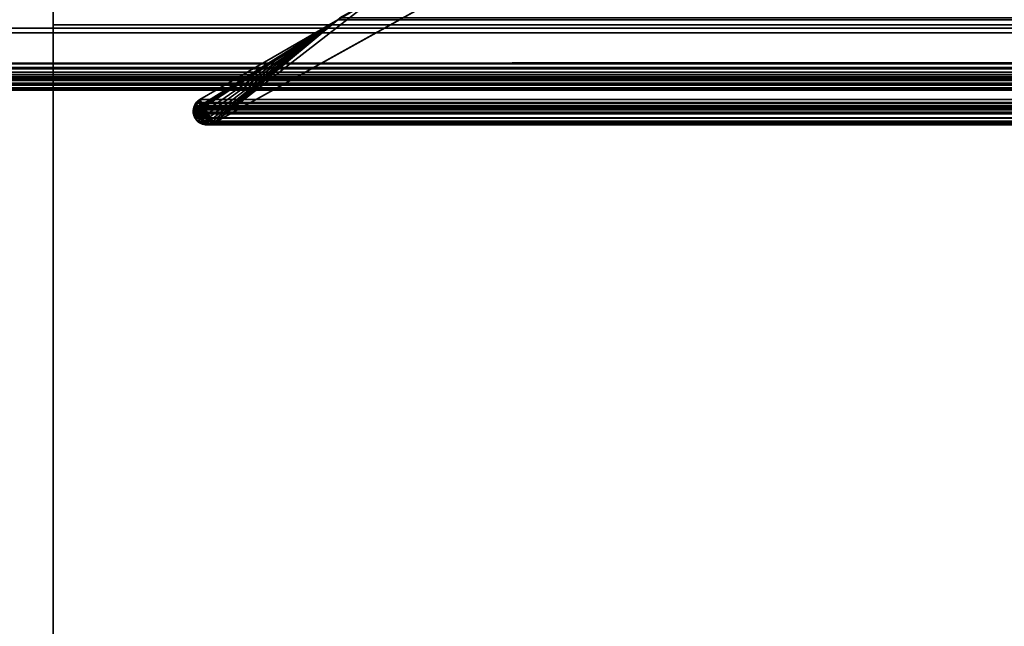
# Model space of a CAD drawing. Header units: millimetres. Extents: x -603 to 3703, y -120 to 249.
# Tile 377 of 656: x 1015 to 1042, y -19 to -2. Entities that reach past the tile are written whole.
import ezdxf

# ---------------------------------------------------------------- set-up
doc = ezdxf.new("R2010")
doc.units = ezdxf.units.MM
doc.layers.add('152', color=7, linetype='Continuous', true_color=0xffffff)

# ---------------------------------------------------------------- blocks, each defined once
blk = doc.blocks.new('UG_SURFACE_002')
at = {"layer": '152', "color": 252, "linetype": 'Continuous', "lineweight": 35}
for points in [[(2177.5, -30, 2213), (2177.5, 229.8, 2213), (822.5, 229.8, 2213), (822.5, -30, 2213)], [(972.5, -30, 2063), (972.5, 229.8, 2063), (2027.5, 229.8, 2063), (2027.5, -30, 2063)]]:
    blk.add_3dface(points, dxfattribs=at)
blk = doc.blocks.new('UG_SURFACE_085')
at = {"layer": '152', "color": 43, "linetype": 'Continuous', "lineweight": 35}
for points in [[(1016, 0, 2017), (1016, -49, 2017), (1984, -49, 2017), (1984, 0, 2017)], [(1016, 0, 2017), (1016, 0, 2), (1016, -19.5, 23.5), (1016, -19.5, 24.884)], [(1016, -49, 2017), (1016, 0, 2017), (1016, -20.732, 30.5), (1016, -33.268, 30.5)], [(1016, -20.732, 30.5), (1016, 0, 2017), (1016, -19.5, 24.884)], [(1016, 0, 2), (1984, 0, 2), (1984, -2), (1016, -2)], [(1016, -19.5, 23.5), (1016, 0, 2), (1016, -2), (1016, -23.5, 12.5)], [(1016, -47), (1016, -2), (1984, -2), (1984, -47)], [(1016, -2), (1016, -47), (1016, -30.5, 12.5), (1016, -23.5, 12.5)]]:
    blk.add_3dface(points, dxfattribs=at)
blk = doc.blocks.new('UG_SURFACE_147')
at = {"layer": '152', "color": 7, "linetype": 'Continuous', "lineweight": 35}
for points in [[(1027.776, -0.597, -7), (1020.399, -4.697, -7), (1024.79, -1.296, -7), (1026.906, -0.069, -7)], [(1026.906, -0.069, 2006.594), (1024.79, -1.296, 2008.71), (1020.399, -4.697, 2013.101), (1027.776, -0.597, 2005.723)], [(1027.776, -0.597, 2005.723), (1020.399, -4.697, 2013.101), (1020.399, -4.697, -7), (1027.776, -0.597, -7)], [(1023.818, -1.859, -7), (1023.863, -1.824, -7), (1024.79, -1.296, -7), (1020.399, -4.697, -7)], [(1020.399, -4.697, 2013.101), (1024.79, -1.296, 2008.71), (1023.818, -1.859, 2009.682)], [(1023.868, -1.813, 2009.632), (1023.818, -1.859, 2009.682), (1024.79, -1.296, 2008.71)], [(1020.001, -4.076, -7), (1020.032, -4.049, -7), (1023.818, -1.859, -7), (1020.399, -4.697, -7)], [(1020.032, -4.049, 2013.468), (1023.818, -1.859, 2009.682), (1023.818, -1.859, -7), (1020.032, -4.049, -7)], [(1020.399, -4.697, 2013.101), (1023.818, -1.859, 2009.682), (1020.032, -4.049, 2013.468)], [(1023.818, -1.859, -7), (1023.818, -1.859, 2009.682), (1023.868, -1.813, 2009.632)], [(1023.868, -1.813, 2009.632), (1023.863, -1.824, -7), (1023.818, -1.859, -7)], [(1020.001, -4.076, -7), (1019.999, -4.078, 2013.501), (1020.032, -4.049, 2013.468)], [(1020.032, -4.049, 2013.468), (1019.999, -4.078, 2013.501), (1020.28, -4.728, 2013.22)], [(1020.032, -4.049, 2013.468), (1020.032, -4.049, -7), (1020.001, -4.076, -7)], [(1020.032, -4.049, 2013.468), (1020.28, -4.728, 2013.22), (1020.341, -4.724, 2013.16), (1020.399, -4.697, 2013.101)], [(1019.953, -4.626, 2013.547), (1019.871, -4.247, 2013.629), (1019.859, -4.272, 2013.641), (1019.849, -4.346, 2013.651)], [(1019.854, -4.345, -7), (1019.849, -4.346, 2013.651), (1019.859, -4.272, 2013.641)], [(1020.399, -4.697, -7), (1019.854, -4.345, -7), (1019.859, -4.272, -7), (1019.872, -4.245, -7)], [(1019.859, -4.272, 2013.641), (1019.859, -4.272, -7), (1019.854, -4.345, -7)], [(1019.871, -4.247, 2013.629), (1019.872, -4.245, -7), (1019.859, -4.272, -7)], [(1019.859, -4.272, -7), (1019.859, -4.272, 2013.641), (1019.871, -4.247, 2013.629)], [(1019.917, -4.151, -7), (1019.871, -4.247, 2013.629), (1019.917, -4.152, 2013.583)], [(1019.917, -4.151, -7), (1019.872, -4.245, -7), (1019.871, -4.247, 2013.629)], [(1019.918, -4.151, 2013.582), (1019.917, -4.152, 2013.583), (1019.871, -4.247, 2013.629), (1020.159, -4.736, 2013.341)], [(1019.953, -4.626, 2013.547), (1019.978, -4.657, 2013.522), (1020.042, -4.687, 2013.458), (1019.871, -4.247, 2013.629)], [(1020.042, -4.687, 2013.458), (1020.146, -4.737, 2013.354), (1020.159, -4.736, 2013.341), (1019.871, -4.247, 2013.629)], [(1019.872, -4.245, -7), (1019.917, -4.151, -7), (1019.918, -4.151, -7), (1020.399, -4.697, -7)], [(1019.917, -4.152, 2013.583), (1019.918, -4.151, 2013.582), (1019.918, -4.151, -7), (1019.917, -4.151, -7)], [(1019.999, -4.078, 2013.501), (1020.001, -4.076, -7), (1019.918, -4.151, -7)], [(1020.399, -4.697, -7), (1019.918, -4.151, -7), (1020.001, -4.076, -7)], [(1019.918, -4.151, -7), (1019.918, -4.151, 2013.582), (1019.999, -4.078, 2013.501)], [(1020.159, -4.736, 2013.341), (1019.999, -4.078, 2013.501), (1019.918, -4.151, 2013.582)], [(1020.159, -4.736, 2013.341), (1020.28, -4.728, 2013.22), (1019.999, -4.078, 2013.501)], [(1019.857, -4.446, 2013.644), (1019.845, -4.377, 2013.655), (1019.854, -4.345, -7)], [(1019.845, -4.377, 2013.655), (1019.849, -4.346, 2013.651), (1019.854, -4.345, -7)], [(1019.849, -4.346, 2013.651), (1019.845, -4.377, 2013.655), (1019.857, -4.446, 2013.644), (1019.953, -4.626, 2013.547)], [(1019.854, -4.345, -7), (1019.849, -4.424, -7), (1019.857, -4.446, 2013.644)], [(1019.857, -4.446, -7), (1019.849, -4.424, -7), (1019.854, -4.345, -7), (1020.28, -4.737, -7)], [(1019.849, -4.424, -7), (1019.857, -4.446, -7), (1019.857, -4.446, 2013.644)], [(1019.854, -4.345, -7), (1020.399, -4.697, -7), (1020.28, -4.737, -7)], [(1019.857, -4.446, -7), (1019.892, -4.552, -7), (1019.892, -4.552, 2013.608)], [(1019.892, -4.552, 2013.608), (1019.863, -4.484, 2013.637), (1019.857, -4.446, -7)], [(1019.863, -4.484, 2013.637), (1019.857, -4.446, 2013.644), (1019.857, -4.446, -7)], [(1019.956, -4.626, -7), (1019.892, -4.552, -7), (1019.857, -4.446, -7), (1020.28, -4.737, -7)], [(1019.857, -4.446, 2013.644), (1019.863, -4.484, 2013.637), (1019.892, -4.552, 2013.608), (1019.953, -4.626, 2013.547)], [(1019.892, -4.552, -7), (1019.956, -4.626, -7), (1019.953, -4.626, 2013.547)], [(1019.953, -4.626, 2013.547), (1019.892, -4.552, 2013.608), (1019.892, -4.552, -7)], [(1019.978, -4.657, 2013.522), (1019.953, -4.626, 2013.547), (1019.956, -4.626, -7)], [(1019.956, -4.626, -7), (1019.993, -4.669, -7), (1019.978, -4.657, 2013.522)], [(1020.042, -4.693, -7), (1019.993, -4.669, -7), (1019.956, -4.626, -7), (1020.28, -4.737, -7)], [(1020.042, -4.687, 2013.458), (1019.978, -4.657, 2013.522), (1019.993, -4.669, -7)], [(1019.993, -4.669, -7), (1020.042, -4.693, -7), (1020.042, -4.687, 2013.458)], [(1020.146, -4.737, 2013.354), (1020.042, -4.687, 2013.458), (1020.042, -4.693, -7)], [(1020.042, -4.693, -7), (1020.116, -4.73, -7), (1020.146, -4.737, 2013.354)], [(1020.042, -4.693, -7), (1020.28, -4.737, -7), (1020.268, -4.741, -7), (1020.159, -4.733, -7)], [(1020.159, -4.733, -7), (1020.116, -4.73, -7), (1020.042, -4.693, -7)], [(1020.116, -4.73, -7), (1020.159, -4.733, -7), (1020.159, -4.736, 2013.341)], [(1020.159, -4.736, 2013.341), (1020.146, -4.737, 2013.354), (1020.116, -4.73, -7)], [(1020.159, -4.733, -7), (1020.268, -4.741, -7), (1020.28, -4.728, 2013.22)], [(1020.28, -4.728, 2013.22), (1020.159, -4.736, 2013.341), (1020.159, -4.733, -7)], [(1020.268, -4.741, -7), (1020.28, -4.737, -7), (1020.28, -4.728, 2013.22)], [(1020.28, -4.737, -7), (1020.399, -4.697, -7), (1020.399, -4.697, 2013.101)], [(1020.399, -4.697, 2013.101), (1020.341, -4.724, 2013.16), (1020.28, -4.737, -7)], [(1020.341, -4.724, 2013.16), (1020.28, -4.728, 2013.22), (1020.28, -4.737, -7)]]:
    blk.add_3dface(points, dxfattribs=at)
blk = doc.blocks.new('UG_SURFACE_148')
at = {"layer": '152', "color": 7, "linetype": 'Continuous', "lineweight": 35}
for points in [[(1986.857, -2.122, 2020.357), (1013.239, 0.311, 2020.261), (1013.151, -2.088, 2020.349)], [(1986.857, -2.122, 2020.357), (1986.714, 0.31, 2020.214), (1013.239, 0.311, 2020.261)], [(1027.776, -0.597, 2005.723), (1020.399, -4.697, 2013.101), (1024.79, -1.296, 2008.71), (1026.906, -0.069, 2006.594)], [(1972.224, -0.597, 2005.723), (1979.601, -4.697, 2013.101), (1020.399, -4.697, 2013.101), (1027.776, -0.597, 2005.723)], [(1986.326, -3.465, 2019.826), (1013.675, -3.466, 2019.825), (1014.195, -1.2, 2019.305)], [(1014.195, -1.2, 2019.305), (1985.846, -1.182, 2019.346), (1986.326, -3.465, 2019.826)], [(1023.818, -1.859, 2009.682), (1024.79, -1.296, 2008.71), (1020.399, -4.697, 2013.101), (1020.287, -4.731, 2013.213)], [(1024.79, -1.296, 2008.71), (1023.818, -1.859, 2009.682), (1023.872, -1.812, 2009.628)], [(1023.818, -1.859, 2009.682), (1019.852, -4.442, 2013.648), (1019.852, -4.441, 2013.648), (1019.846, -4.398, 2013.654)], [(1019.846, -4.398, 2013.654), (1019.85, -4.331, 2013.65), (1023.818, -1.859, 2009.682)], [(1019.944, -4.13, 2013.556), (1020.032, -4.049, 2013.468), (1023.818, -1.859, 2009.682), (1019.85, -4.331, 2013.65)], [(1019.9, -4.562, 2013.6), (1019.892, -4.552, 2013.608), (1019.852, -4.442, 2013.648), (1023.818, -1.859, 2009.682)], [(1019.968, -4.647, 2013.532), (1019.9, -4.562, 2013.6), (1023.818, -1.859, 2009.682)], [(1020.067, -4.706, 2013.433), (1019.972, -4.652, 2013.528), (1019.968, -4.647, 2013.532), (1023.818, -1.859, 2009.682)], [(1979.968, -4.049, 2013.468), (1976.182, -1.859, 2009.682), (1023.818, -1.859, 2009.682), (1020.032, -4.049, 2013.468)], [(1023.818, -1.859, 2009.682), (1020.177, -4.735, 2013.323), (1020.101, -4.725, 2013.399), (1020.067, -4.706, 2013.433)], [(1020.287, -4.731, 2013.213), (1020.244, -4.743, 2013.256), (1020.177, -4.735, 2013.323), (1023.818, -1.859, 2009.682)], [(1976.128, -1.813, 2009.628), (1023.872, -1.812, 2009.628), (1023.818, -1.859, 2009.682)], [(1023.818, -1.859, 2009.682), (1976.182, -1.859, 2009.682), (1976.128, -1.813, 2009.628)], [(1013.151, -2.088, 2020.349), (1013.099, -2.223, 2020.401), (1986.897, -2.226, 2020.397)], [(1013.151, -2.088, 2020.349), (1986.897, -2.226, 2020.397), (1986.857, -2.122, 2020.357)], [(1986.897, -2.226, 2020.397), (1013.099, -2.223, 2020.401), (1012.782, -3.057, 2020.718)], [(1012.782, -3.057, 2020.718), (1987.218, -3.057, 2020.718), (1986.897, -2.226, 2020.397)], [(1987.268, -3.212, 2020.768), (1012.732, -3.212, 2020.768), (1012.721, -3.302, 2020.779)], [(1987.279, -3.302, 2020.779), (1987.268, -3.212, 2020.768), (1012.721, -3.302, 2020.779)], [(1012.737, -3.172, 2020.763), (1012.732, -3.212, 2020.768), (1987.268, -3.212, 2020.768)], [(1987.263, -3.172, 2020.763), (1987.225, -3.074, 2020.725), (1012.775, -3.074, 2020.725), (1012.737, -3.172, 2020.763)], [(1012.737, -3.172, 2020.763), (1987.268, -3.212, 2020.768), (1987.263, -3.172, 2020.763)], [(1012.775, -3.074, 2020.725), (1987.225, -3.074, 2020.725), (1987.218, -3.057, 2020.718), (1012.782, -3.057, 2020.718)], [(1012.721, -3.302, 2020.779), (1012.73, -3.367, 2020.77), (1987.27, -3.367, 2020.77), (1987.279, -3.302, 2020.779)], [(1987.27, -3.367, 2020.77), (1012.73, -3.367, 2020.77), (1012.738, -3.421, 2020.762)], [(1987.262, -3.421, 2020.762), (1987.27, -3.367, 2020.77), (1012.738, -3.421, 2020.762)], [(1987.262, -3.421, 2020.762), (1012.738, -3.421, 2020.762), (1012.756, -3.476, 2020.744)], [(1987.244, -3.476, 2020.744), (1987.262, -3.421, 2020.762), (1012.756, -3.476, 2020.744)], [(1012.756, -3.476, 2020.744), (1012.775, -3.51, 2020.725), (1987.225, -3.51, 2020.725), (1987.244, -3.476, 2020.744)], [(1987.174, -3.6, 2020.674), (1012.775, -3.51, 2020.725), (1012.826, -3.6, 2020.674)], [(1987.174, -3.6, 2020.674), (1987.225, -3.51, 2020.725), (1012.775, -3.51, 2020.725)], [(1986.34, -3.532, 2019.84), (1013.66, -3.532, 2019.84), (1013.675, -3.466, 2019.825)], [(1013.675, -3.466, 2019.825), (1986.326, -3.465, 2019.826), (1986.34, -3.532, 2019.84)], [(1987.174, -3.6, 2020.674), (1012.826, -3.6, 2020.674), (1012.86, -3.629, 2020.64)], [(1012.86, -3.629, 2020.64), (1987.142, -3.636, 2020.642), (1987.174, -3.6, 2020.674)], [(1012.86, -3.629, 2020.64), (1012.983, -3.733, 2020.517), (1987.017, -3.733, 2020.517)], [(1987.017, -3.733, 2020.517), (1987.129, -3.651, 2020.629), (1012.86, -3.629, 2020.64)], [(1987.129, -3.651, 2020.629), (1987.142, -3.636, 2020.642), (1012.86, -3.629, 2020.64)], [(1013, -3.738, 2020.5), (1987, -3.738, 2020.5), (1987.017, -3.733, 2020.517), (1012.983, -3.733, 2020.517)], [(1013.139, -3.777, 2020.361), (1986.861, -3.777, 2020.361), (1987, -3.738, 2020.5), (1013, -3.738, 2020.5)], [(1986.803, -3.793, 2020.303), (1013.139, -3.777, 2020.361), (1013.197, -3.793, 2020.303)], [(1986.803, -3.793, 2020.303), (1986.861, -3.777, 2020.361), (1013.139, -3.777, 2020.361)], [(1013.197, -3.793, 2020.303), (1986.706, -3.776, 2020.206), (1986.803, -3.793, 2020.303)], [(1013.197, -3.793, 2020.303), (1013.294, -3.776, 2020.206), (1986.706, -3.776, 2020.206)], [(1986.584, -3.754, 2020.084), (1013.294, -3.776, 2020.206), (1013.416, -3.754, 2020.084)], [(1986.584, -3.754, 2020.084), (1986.706, -3.776, 2020.206), (1013.294, -3.776, 2020.206)], [(1013.416, -3.754, 2020.084), (1986.56, -3.738, 2020.06), (1986.584, -3.754, 2020.084)], [(1013.416, -3.754, 2020.084), (1013.44, -3.738, 2020.06), (1986.56, -3.738, 2020.06)], [(1013.563, -3.656, 2019.937), (1986.437, -3.656, 2019.937), (1986.56, -3.738, 2020.06), (1013.44, -3.738, 2020.06)], [(1986.429, -3.651, 2019.929), (1013.563, -3.656, 2019.937), (1013.571, -3.651, 2019.929)], [(1986.429, -3.651, 2019.929), (1986.437, -3.656, 2019.937), (1013.563, -3.656, 2019.937)], [(1013.571, -3.651, 2019.929), (1986.34, -3.532, 2019.84), (1986.429, -3.651, 2019.929)], [(1013.571, -3.651, 2019.929), (1013.66, -3.532, 2019.84), (1986.34, -3.532, 2019.84)], [(1019.944, -4.13, 2013.556), (1980.057, -4.127, 2013.557), (1979.968, -4.049, 2013.468)], [(1979.968, -4.049, 2013.468), (1020.032, -4.049, 2013.468), (1019.944, -4.13, 2013.556)], [(1019.881, -4.223, 2013.619), (1019.91, -4.162, 2013.59), (1019.944, -4.13, 2013.556), (1019.85, -4.331, 2013.65)], [(1019.85, -4.331, 2013.65), (1019.851, -4.307, 2013.649), (1019.861, -4.264, 2013.639), (1019.881, -4.223, 2013.619)], [(1019.851, -4.307, 2013.649), (1019.85, -4.331, 2013.65), (1980.152, -4.33, 2013.652)], [(1019.861, -4.264, 2013.639), (1019.851, -4.307, 2013.649), (1980.152, -4.328, 2013.652)], [(1019.851, -4.307, 2013.649), (1980.152, -4.33, 2013.652), (1980.152, -4.328, 2013.652)], [(1019.861, -4.264, 2013.639), (1980.13, -4.238, 2013.63), (1980.121, -4.222, 2013.621)], [(1980.121, -4.222, 2013.621), (1019.881, -4.223, 2013.619), (1019.861, -4.264, 2013.639)], [(1019.861, -4.264, 2013.639), (1980.152, -4.328, 2013.652), (1980.13, -4.238, 2013.63)], [(1019.881, -4.223, 2013.619), (1980.121, -4.222, 2013.621), (1980.081, -4.148, 2013.581)], [(1019.91, -4.162, 2013.59), (1019.881, -4.223, 2013.619), (1980.081, -4.148, 2013.581)], [(1019.91, -4.162, 2013.59), (1980.081, -4.148, 2013.581), (1980.057, -4.127, 2013.557)], [(1980.057, -4.127, 2013.557), (1019.944, -4.13, 2013.556), (1019.91, -4.162, 2013.59)], [(1980.152, -4.33, 2013.652), (1019.85, -4.331, 2013.65), (1019.846, -4.398, 2013.654)], [(1980.155, -4.376, 2013.655), (1980.152, -4.33, 2013.652), (1019.846, -4.398, 2013.654)], [(1980.155, -4.376, 2013.655), (1019.846, -4.398, 2013.654), (1019.852, -4.441, 2013.648)], [(1980.155, -4.376, 2013.655), (1019.852, -4.441, 2013.648), (1019.852, -4.442, 2013.648)], [(1019.852, -4.442, 2013.648), (1980.146, -4.441, 2013.646), (1980.155, -4.376, 2013.655)], [(1980.143, -4.463, 2013.643), (1980.146, -4.441, 2013.646), (1019.852, -4.442, 2013.648)], [(1019.852, -4.442, 2013.648), (1019.892, -4.552, 2013.608), (1980.108, -4.552, 2013.608)], [(1980.108, -4.552, 2013.608), (1980.143, -4.463, 2013.643), (1019.852, -4.442, 2013.648)], [(1019.9, -4.562, 2013.6), (1980.1, -4.562, 2013.6), (1980.108, -4.552, 2013.608), (1019.892, -4.552, 2013.608)], [(1019.968, -4.647, 2013.532), (1980.032, -4.647, 2013.532), (1980.1, -4.562, 2013.6), (1019.9, -4.562, 2013.6)], [(1980.028, -4.652, 2013.528), (1019.968, -4.647, 2013.532), (1019.972, -4.652, 2013.528)], [(1980.028, -4.652, 2013.528), (1980.032, -4.647, 2013.532), (1019.968, -4.647, 2013.532)], [(1980.028, -4.652, 2013.528), (1019.972, -4.652, 2013.528), (1020.067, -4.706, 2013.433)], [(1020.067, -4.706, 2013.433), (1979.934, -4.711, 2013.434), (1980.028, -4.652, 2013.528)], [(1979.932, -4.713, 2013.432), (1020.067, -4.706, 2013.433), (1020.101, -4.725, 2013.399)], [(1979.932, -4.713, 2013.432), (1979.934, -4.711, 2013.434), (1020.067, -4.706, 2013.433)], [(1979.932, -4.713, 2013.432), (1020.101, -4.725, 2013.399), (1020.177, -4.735, 2013.323)], [(1020.177, -4.735, 2013.323), (1979.823, -4.733, 2013.323), (1979.932, -4.713, 2013.432)], [(1979.766, -4.744, 2013.266), (1979.823, -4.733, 2013.323), (1020.177, -4.735, 2013.323)], [(1979.766, -4.744, 2013.266), (1020.177, -4.735, 2013.323), (1020.244, -4.743, 2013.256)], [(1020.244, -4.743, 2013.256), (1979.713, -4.729, 2013.213), (1979.766, -4.744, 2013.266)], [(1020.244, -4.743, 2013.256), (1020.287, -4.731, 2013.213), (1979.713, -4.729, 2013.213)], [(1020.287, -4.731, 2013.213), (1020.399, -4.697, 2013.101), (1979.601, -4.697, 2013.101)], [(1979.601, -4.697, 2013.101), (1979.713, -4.729, 2013.213), (1020.287, -4.731, 2013.213)]]:
    blk.add_3dface(points, dxfattribs=at)
blk = doc.blocks.new('UG_SURFACE_154')
at = {"layer": '152', "color": 252, "linetype": 'Continuous', "lineweight": 35}
for points in [[(1011, -46.92, 2022.5), (1989, -46.92, 2022.5), (1989, 62.92, 2022.5), (1011, 62.92, 2022.5)], [(1012.5, -46.92, 2021), (1012.5, 62.92, 2021), (1987.5, 62.92, 2021), (1987.5, -46.92, 2021)]]:
    blk.add_3dface(points, dxfattribs=at)

msp = doc.modelspace()

# ---------------------------------------------------------------- linework, layer by layer
at = {"layer": '152', "color": 252, "linetype": 'Continuous', "lineweight": -3, "true_color": 0x939598}
for p, q in [((1016, 0, 2), (1016, -2)), ((1016, 0, 2017), (1016, -49, 2017)), ((1027.776, -0.597, 2005.724), (1020.399, -4.697, 2013.101)), ((1027.776, -0.597, -7), (1020.399, -4.697, -7)), ((1020.399, -4.697, 2013.101), (1027.776, -0.597, 2005.724)), ((1020.032, -4.049, 2013.468), (1023.818, -1.859, 2009.682)), ((1020.032, -4.049, 2013.468), (1023.818, -1.859, 2009.682)), ((1020.032, -4.049, -7), (1023.818, -1.859, -7)), ((1016, -2), (1984, -2)), ((1016, -2), (1016, -47)), ((1987.218, -3.057, 2020.718), (1012.782, -3.057, 2020.718)), ((1987.017, -3.733, 2020.517), (1012.983, -3.733, 2020.517)), ((1986.34, -3.532, 2019.84), (1013.66, -3.532, 2019.84)), ((1979.968, -4.049, 2013.468), (1020.032, -4.049, 2013.468)), ((1020.032, -4.049, 2013.468), (1020.032, -4.049, -7)), ((1019.892, -4.552, 2013.608), (1019.892, -4.552, -7)), ((1980.108, -4.552, 2013.608), (1019.892, -4.552, 2013.608)), ((1979.601, -4.697, 2013.101), (1020.399, -4.697, 2013.101)), ((1020.399, -4.697, 2013.101), (1020.399, -4.697, -7))]:
    msp.add_line(p, q, dxfattribs=at)
for points in [[(1023.786, -1.458, 2009.714), (1021.295, -1.909, 2012.205), (1018.757, -0.951, 2014.743), (1017.186, 1.033, 2016.314)], [(1017.186, 1.033, -7), (1018.757, -0.951, -7), (1021.295, -1.909, -7), (1023.786, -1.458, -7)], [(1020.032, -4.049, -7), (1019.856, -4.15, -7), (1019.793, -4.375, -7), (1019.892, -4.552, -7)], [(1020.032, -4.049, 2013.468), (1019.856, -4.15, 2013.644), (1019.793, -4.375, 2013.707), (1019.892, -4.552, 2013.608)], [(1019.892, -4.552, -7), (1019.992, -4.733, -7), (1020.219, -4.797, -7), (1020.399, -4.697, -7)], [(1019.892, -4.552, 2013.608), (1019.992, -4.733, 2013.508), (1020.219, -4.797, 2013.281), (1020.399, -4.697, 2013.101)]]:
    msp.add_open_spline(points, degree=3, dxfattribs=at)
for points, knots in [([(1020.032, -4.049, 2013.468), (1020.011, -4.06, 2013.489), (1019.992, -4.074, 2013.508), (1019.964, -4.098, 2013.536), (1019.955, -4.107, 2013.545), (1019.933, -4.13, 2013.567), (1019.921, -4.146, 2013.579), (1019.89, -4.192, 2013.61), (1019.873, -4.226, 2013.627), (1019.857, -4.278, 2013.643), (1019.854, -4.292, 2013.646), (1019.846, -4.336, 2013.654), (1019.844, -4.368, 2013.656), (1019.847, -4.412, 2013.653), (1019.849, -4.427, 2013.651), (1019.857, -4.47, 2013.643), (1019.866, -4.498, 2013.634), (1019.882, -4.533, 2013.618), (1019.887, -4.543, 2013.613), (1019.892, -4.552, 2013.608)], [0, 0, 0, 0, 0.145165, 0.145165, 0.217416, 0.217416, 0.32575, 0.32575, 0.519474, 0.519474, 0.590834, 0.590834, 0.733994, 0.733994, 0.803146, 0.803146, 0.943858, 0.943858, 1, 1, 1, 1]), ([(1019.892, -4.552, 2013.608), (1019.914, -4.592, 2013.586), (1019.942, -4.625, 2013.558), (1020.012, -4.686, 2013.488), (1020.056, -4.711, 2013.444), (1020.148, -4.741, 2013.352), (1020.196, -4.747, 2013.304), (1020.297, -4.74, 2013.203), (1020.35, -4.725, 2013.15), (1020.399, -4.697, 2013.101)], [0, 0, 0, 0, 0.194489, 0.194489, 0.448598, 0.448598, 0.709351, 0.709351, 1, 1, 1, 1])]:
    msp.add_open_spline(points, degree=3, knots=knots, dxfattribs=at)

# ---------------------------------------------------------------- block references
for name in ['UG_SURFACE_002', 'UG_SURFACE_154', 'UG_SURFACE_085', 'UG_SURFACE_147', 'UG_SURFACE_148']:
    msp.add_blockref(name, (0, 0), dxfattribs=at)

doc.saveas('drawing.dxf')
